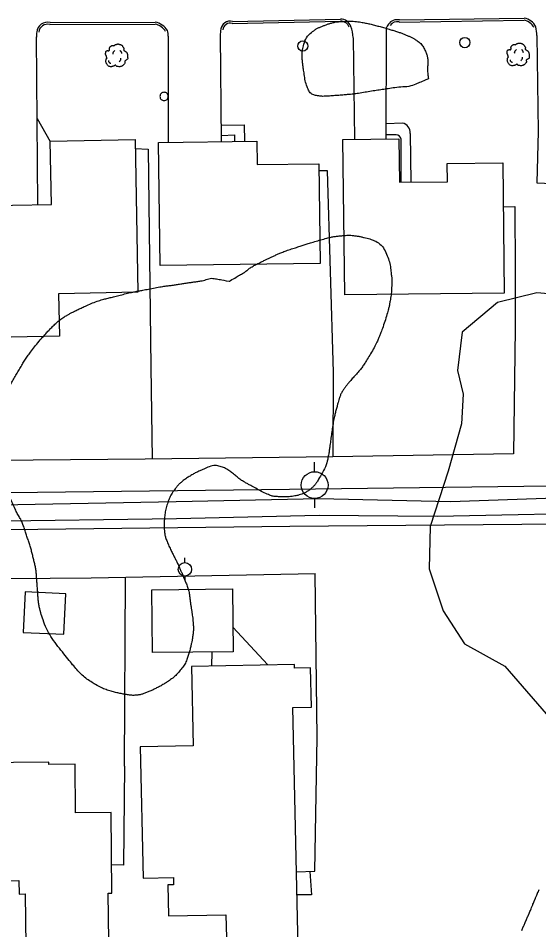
# Model space of a CAD drawing. Extents: x 2145380 to 2157287, y 139568 to 149130.
# Drawn here: x 2150401.7 to 2150557.1, y 144274.1 to 144546.4 of the extents above; entities that cross this region are included whole.
import ezdxf

# ---------------------------------------------------------------- set-up
doc = ezdxf.new("R2010")
doc.units = 0
for name, color, linetype in [('Default', 7, 'Continuous'), ('PR_PREVIOUSLY CONSTRUCTED', 7, 'Continuous'), ('TOPO_Asphalt', 7, 'Continuous'), ('TOPO_Building', 7, 'Continuous'), ('TOPO_Concrete', 7, 'Continuous'), ('TOPO_Curb Back', 7, 'Continuous'), ('TOPO_Fence', 7, 'Continuous'), ('TOPO_Flowline', 7, 'Continuous'), ('TOPO_Misc', 7, 'Continuous'), ('TOPO_Power Pole', 7, 'Continuous'), ('TOPO_Sidewalk', 7, 'Continuous'), ('TOPO_Tree', 7, 'Continuous'), ('TOPO_Tree Line', 7, 'Continuous'), ('TOPO_Water Meter', 7, 'Continuous')]:
    doc.layers.add(name, color=color, linetype=linetype)

# ---------------------------------------------------------------- blocks, each defined once
blk = doc.blocks.new('POWPOL')
at = {"layer": 'TOPO_Power Pole'}
for p, q in [((0, 10.16), (0, 17.34)), ((0, -10.16), (0, -17.34))]:
    blk.add_line(p, q, dxfattribs=at)
blk.add_circle((0, 0), 10.16, dxfattribs=at)
blk = doc.blocks.new('POST')
at = {"layer": 'TOPO_Misc'}
for start, end in [(89.99996, 180.00004), (179.99996, 270.00004), (359.99996, 90.00004), (269.99996, 0.00004)]:
    blk.add_arc((-0.01, 0.03), 3.16, start, end, dxfattribs=at)
blk = doc.blocks.new('TREE')
at = {"layer": 'TOPO_Tree'}
for points in [[(-14.1, -0.4), (-14.2, 0.5), (-14.4, 1.4), (-14.6, 2.3), (-14.8, 3.2), (-15.5, 4), (-15.7, 4.9), (-15.8, 5.6), (-15.7, 6.3), (-15.7, 7), (-15.6, 7.9), (-15.7, 8.8), (-15.1, 9.7), (-14.6, 10.4), (-13.8, 10.5), (-13, 10.7), (-12.2, 11), (-11.1, 10), (-10.4, 10.7), (-9.4, 11.7), (-10.3, 13.3), (-9.8, 14.4), (-9.6, 15.1), (-9.3, 15.9), (-8.8, 16.5), (-8.2, 17.3), (-7.5, 17.7), (-6.7, 18.1), (-6.1, 18.4), (-5.6, 18.6), (-5.1, 18.7), (-4.5, 18.7), (-4, 18.5), (-3.5, 18.1)], [(-3.5, 17.6), (-3.1, 18.3), (-2.6, 18.8), (-1.9, 19.2), (-1, 19.7), (-0.2, 20), (0.7, 20.2), (1.6, 20.5), (2.5, 20.8), (3.4, 20.8), (4.1, 20.7), (4.8, 20.5), (5.5, 20.2), (6.4, 19.9), (7.3, 19.7), (8.2, 19.2), (9.4, 18.4), (10, 17.2), (10.8, 16), (11.2, 15.3), (11.6, 14.6), (11.9, 13.9), (12.2, 13.1), (11.4, 12), (11.9, 11.2), (12, 11), (12.2, 10.9), (12.4, 10.7), (12.9, 10.4), (13.5, 10), (14, 9.7), (14.7, 9.2), (15.4, 8.7), (16.1, 8.1), (16.7, 7.5), (16.9, 6.7), (17.1, 6), (17.6, 4.4), (17.7, 2.8), (17.7, 1.2), (17.7, -0.2), (17.8, -2.2), (16.6, -3), (15.5, -3.8), (14.3, -4.6), (13.2, -5.3)], [(13.2, -5.3), (13.3, -5.8), (13.4, -6.3), (13.4, -6.7), (13.8, -8.5), (12.2, -10), (10.8, -11.5), (10, -12.3), (9.1, -12.8), (8.2, -13.1), (6, -13.8), (3.3, -13.6), (1.3, -13.1), (0.5, -12.9), (-0.1, -11.4), (-0.8, -11.5), (-2, -11.6), (-3.3, -12.8), (-4.5, -13.1), (-6.1, -13.5), (-7.8, -14), (-9.3, -13.6), (-11.4, -13.1), (-12.8, -11.4), (-14.1, -9.4), (-15.3, -7.3), (-15.6, -5.1), (-15.1, -3), (-14.9, -1.9), (-13.9, -0.8), (-13.5, 0.1)], [(-4.2, 5.1), (-4.5, 6.1), (-4.3, 7.2), (-3.8, 8.2), (-3.3, 9.3), (-2.7, 10.3), (-1.6, 11)], [(5.9, 11.2), (6.5, 10.7), (7, 10.2), (7.4, 9.5), (7.9, 8.6), (8.3, 7.6), (8.5, 6.6)], [(-11.4, -4.5), (-11.5, -5.4), (-11, -6.3), (-10.1, -7.2), (-9.3, -8), (-8.5, -8.3), (-7.7, -8.1)], [(4.8, -6.3), (5.7, -5.7), (6.3, -4.9), (6.8, -3.9), (7.4, -2.8), (7.6, -1.7), (7.5, -0.6)]]:
    blk.add_open_spline(points, degree=3, dxfattribs=at)
blk = doc.blocks.new('WTRMTR')
at = {"layer": 'Default'}
blk.add_circle((0, 0), 3.89, dxfattribs=at)

msp = doc.modelspace()

# ---------------------------------------------------------------- linework, layer by layer
at = {"layer": 'PR_PREVIOUSLY CONSTRUCTED'}
msp.add_lwpolyline([(2150552.07, 144273.82), (2150552.31, 144274.39), (2150552.41, 144274.61), (2150552.42, 144274.63), (2150552.7, 144275.3), (2150552.76, 144275.45), (2150553.09, 144276.2), (2150553.11, 144276.26), (2150553.46, 144277.08), (2150553.47, 144277.11), (2150553.8, 144277.89), (2150553.86, 144278.02), (2150554.15, 144278.71), (2150554.24, 144278.93), (2150554.49, 144279.52), (2150554.62, 144279.84), (2150554.84, 144280.34), (2150555.01, 144280.75), (2150555.18, 144281.15), (2150555.33, 144281.52), (2150555.39, 144281.66), (2150555.52, 144281.97), (2150555.77, 144282.57), (2150555.86, 144282.79), (2150556.15, 144283.48), (2150556.21, 144283.6), (2150556.53, 144284.39), (2150556.55, 144284.42), (2150556.89, 144285.24), (2150556.91, 144285.3), (2150557.23, 144286.05)], dxfattribs=at)
at = {"layer": 'TOPO_Asphalt'}
for points in [[(2150462.42, 144509.53), (2150462.14, 144541.44), (2150462.3, 144543.45)], [(2150511.59, 144510.35), (2150511.62, 144542.06)], [(2150556.59, 144541.19), (2150556.94, 144512.5), (2150556.59, 144497.22), (2150572.33, 144496.54), (2150572, 144512.61), (2150571.7, 144542.19)], [(2150407.55, 144490.66), (2150407.11, 144540.78)], [(2150446.44, 144541.02), (2150446.48, 144509.32)], [(2150501.73, 144540.58), (2150502.15, 144510.24)]]:
    msp.add_lwpolyline(points, dxfattribs=at)
for centre, radius, start, end in [((2150514.3, 144542.74), 2.77, 138.5944, 194.1789), ((2150414.2, 144540.83), 7.08, 168.1526, 180.4149), ((2150442.7, 144541.39), 3.76, 354.2742, 20.3021), ((2150487.96, 144539.53), 13.81, 4.3652, 18.5781), ((2150467.28, 144530.65), 89.93, 6.7297, 8.4217)]:
    msp.add_arc(centre, radius, start, end, dxfattribs=at)
at = {"layer": 'TOPO_Building'}
for points in [[(2150388.21, 144490.3), (2150411.63, 144490.74), (2150411.27, 144509.64), (2150436.59, 144510.12), (2150437.45, 144464.5), (2150413.75, 144464.05), (2150413.98, 144451.37), (2150389.8, 144450.92), (2150389.55, 144464.47), (2150388.7, 144464.46)], [(2150444.1, 144472.47), (2150443.63, 144509.29), (2150472.96, 144509.66), (2150473.05, 144502.65), (2150491.51, 144502.88), (2150491.9, 144473.09)], [(2150515.54, 144497.38), (2150529.88, 144497.54), (2150529.82, 144502.95), (2150546.37, 144503.14), (2150546.8, 144464.29), (2150499.18, 144463.77), (2150498.67, 144510.2), (2150515.39, 144510.39)], [(2150465.67, 144375.87), (2150465.88, 144357.13), (2150441.82, 144356.85), (2150441.61, 144375.59)], [(2150403.76, 144374.99), (2150403.21, 144362.89), (2150415.33, 144362.34), (2150415.88, 144374.44)], [(2150485.27, 144268.68), (2150483.7, 144340.46), (2150489.26, 144340.58), (2150489, 144352.33), (2150484.18, 144352.23), (2150484.16, 144353.34), (2150453.41, 144352.67), (2150453.92, 144329.04), (2150438.12, 144328.7), (2150438.98, 144289.42), (2150448.05, 144289.62), (2150448.1, 144287.52), (2150446.39, 144287.48), (2150446.6, 144278.17), (2150463.72, 144278.54), (2150463.95, 144268.21)], [(2150428.82, 144263.6), (2150428.6, 144284.94), (2150429.67, 144284.95), (2150429.43, 144309.11), (2150418.82, 144309), (2150418.67, 144323.49), (2150410.81, 144323.41), (2150410.8, 144324.17), (2150379.15, 144323.85), (2150379.5, 144288.53), (2150401.9, 144288.76), (2150401.94, 144284.72), (2150403.8, 144284.74), (2150403.95, 144269.18), (2150409.66, 144269.24), (2150409.72, 144263.41)]]:
    msp.add_lwpolyline(points, close=True, dxfattribs=at)
at = {"layer": 'TOPO_Concrete'}
for p, q in [((2150465.8, 144364.47), (2150476.21, 144353.17)), ((2150459.49, 144357.05), (2150459.43, 144352.8))]:
    msp.add_line(p, q, dxfattribs=at)
for points in [[(2150583.76, 144406.92), (2150482.71, 144405.56), (2150382.27, 144404.37), (2150238.51, 144402.63), (2150099.05, 144400.63), (2150026.03, 144402.21), (2149993.94, 144403.63), (2149973.88, 144401.64)], [(2149961.97, 144389.89), (2149983.45, 144389.26), (2150016.72, 144389.12), (2150046.37, 144389.2), (2150099.2, 144389.72), (2150238.65, 144391.72), (2150382.4, 144393.46), (2150482.82, 144394.65), (2150586.69, 144395.58)], [(2150488.79, 144291.48), (2150489.29, 144284.52), (2150484.92, 144284.49)]]:
    msp.add_lwpolyline(points, dxfattribs=at)
at = {"layer": 'TOPO_Curb Back'}
for points in [[(2150411.11, 144544.47), (2150442.57, 144544.62)], [(2150411.19, 144545.07), (2150442.62, 144545.22)], [(2150465.6, 144544.84), (2150497.91, 144545.49)], [(2150465.68, 144545.45), (2150497.89, 144546.09)], [(2150515.46, 144545.26), (2150552.75, 144545.79)], [(2150515.53, 144545.86), (2150552.79, 144546.39)]]:
    msp.add_lwpolyline(points, dxfattribs=at)
for centre, radius, start, end in [((2150410.4, 144542.02), 3.15, 75.495, 175.4296), ((2150410.4, 144542.02), 2.55, 73.8379, 175.4302), ((2150441.68, 144540.04), 4.66, 30.2829, 79.0212), ((2150441.68, 144540.04), 5.26, 30.2825, 79.6836), ((2150465, 144542.74), 2.79, 75.9729, 174.4272), ((2150465, 144542.74), 2.19, 74.0075, 174.4232), ((2150498.04, 144542.91), 3.18, 18.7341, 92.7625), ((2150498.04, 144542.91), 2.58, 18.7329, 92.9421), ((2150514.8, 144542.85), 3.1, 76.3732, 146.2216), ((2150514.8, 144542.85), 2.5, 74.7252, 146.2228), ((2150552.07, 144541.82), 4.03, 25.7471, 80.3492), ((2150552.07, 144541.82), 4.63, 25.7453, 81.0566)]:
    msp.add_arc(centre, radius, start, end, dxfattribs=at)
at = {"layer": 'TOPO_Fence'}
for p, q in [((2150433.39, 144322.94), (2150433.75, 144379.32)), ((2150490.95, 144331.48), (2150490.38, 144380.43))]:
    msp.add_line(p, q, dxfattribs=at)
for points in [[(2150436.64, 144507.51), (2150440.49, 144507.24), (2150441.26, 144442.26), (2150441.67, 144414.65)], [(2150495.77, 144415.36), (2150495.87, 144440.61), (2150494.06, 144500.83), (2150491.54, 144500.8)], [(2150546.52, 144490.01), (2150549.95, 144490.13), (2150550.1, 144471.03), (2150550.1, 144453.63), (2150549.61, 144416.29), (2150495.63, 144415.36), (2150439.62, 144414.62), (2150383.8, 144414.16), (2150305.36, 144413.24), (2150180.73, 144410.9), (2150095.85, 144408.83), (2150055.63, 144408.76), (2150055.7, 144441.33), (2150056.25, 144482.97)], [(2150490.43, 144380.44), (2150423.48, 144379.11), (2150374.31, 144378.68), (2150321.71, 144379.38), (2150215.23, 144378.75), (2150106.14, 144376.55)], [(2150484.77, 144291.37), (2150490.29, 144291.53), (2150490.95, 144331.48)], [(2150433.39, 144322.94), (2150433.15, 144293.31), (2150429.59, 144293.48)]]:
    msp.add_lwpolyline(points, dxfattribs=at)
at = {"layer": 'TOPO_Flowline'}
for points in [[(2150681.49, 144446.42), (2150677.17, 144446.17), (2150674.11, 144444.5), (2150670.56, 144439.8), (2150669.37, 144435.72), (2150667.43, 144423.65), (2150666.2, 144417.75), (2150664.93, 144415.37), (2150658.15, 144409.48), (2150652.52, 144407.44), (2150640.39, 144404.29), (2150616.93, 144403.76), (2150584.7, 144403.76), (2150530.78, 144401.89), (2150491.54, 144402.83), (2150448.86, 144401.92), (2150390.95, 144400.79)], [(2150681.44, 144441.09), (2150679.12, 144439.96), (2150677.73, 144439.17), (2150675.14, 144437.5), (2150674.29, 144434.61), (2150672.39, 144422.73), (2150670.99, 144416.01), (2150668.93, 144412.18), (2150660.75, 144405.07), (2150654, 144402.14), (2150641.1, 144398.99), (2150617, 144398.72), (2150584.79, 144398.71), (2150526.83, 144397.57), (2150491.54, 144397.79), (2150448.97, 144396.87), (2150390.81, 144396.06)]]:
    msp.add_lwpolyline(points, dxfattribs=at)
at = {"layer": 'TOPO_Sidewalk'}
msp.add_line((2150407.33, 144516.39), (2150411.28, 144509.57), dxfattribs=at)
for points in [[(2150511.6, 144514.9), (2150516.42, 144515.09)], [(2150462.38, 144514.47), (2150469.19, 144514.52), (2150469.22, 144509.62)], [(2150518.7, 144511.99), (2150518.89, 144497.42)], [(2150462.41, 144511.4), (2150466.23, 144511.6), (2150466.25, 144509.58)], [(2150514.53, 144511.57), (2150511.59, 144511.59)], [(2150516.03, 144497.39), (2150516.09, 144510.22)]]:
    msp.add_lwpolyline(points, dxfattribs=at)
for centre, radius, start, end in [((2150515.78, 144512.22), 2.93, 355.3755, 77.4079), ((2150514.25, 144509.67), 1.92, 16.3995, 81.5899)]:
    msp.add_arc(centre, radius, start, end, dxfattribs=at)
at = {"layer": 'TOPO_Tree Line'}
msp.add_lwpolyline([(2150571.6, 144463.06), (2150556.59, 144464.33), (2150544.77, 144461.44), (2150534.28, 144452.64), (2150532.88, 144441.17), (2150534.55, 144434.03), (2150534.1, 144425.22), (2150530.1, 144411.08), (2150524.66, 144394.53), (2150524.43, 144381.93), (2150528.56, 144369.3), (2150534.96, 144359.43), (2150547, 144352.85), (2150561.91, 144335.53)], dxfattribs=at)
for points in [[(2150524.18, 144528.29), (2150524.1, 144528.95), (2150524.03, 144529.61), (2150523.95, 144530.27), (2150523.82, 144531.4), (2150524.06, 144532.54), (2150524, 144533.67), (2150523.94, 144534.74), (2150523.66, 144535.75), (2150523.16, 144536.76), (2150522.52, 144538.04), (2150521.69, 144539.1), (2150520.52, 144539.87), (2150519.79, 144540.35), (2150519.06, 144540.73), (2150518.27, 144541.07), (2150517.36, 144541.45), (2150516.46, 144541.86), (2150515.53, 144542.16), (2150514.4, 144542.52), (2150513.28, 144542.86), (2150512.15, 144543.19), (2150510.78, 144543.59), (2150509.42, 144543.97), (2150508.05, 144544.34), (2150506.74, 144544.7), (2150505.41, 144544.96), (2150504.07, 144545.18), (2150502.21, 144545.49), (2150500.32, 144545.5), (2150498.45, 144545.42), (2150497.35, 144545.37), (2150496.27, 144545.24), (2150495.19, 144544.95), (2150494.26, 144544.7), (2150493.4, 144544.34), (2150492.52, 144543.99), (2150491.69, 144543.65), (2150490.9, 144543.33), (2150490.13, 144542.79), (2150488.34, 144541.53), (2150487.21, 144539.63), (2150486.74, 144537.57), (2150486.47, 144536.4), (2150486.42, 144535.21), (2150486.53, 144534.04), (2150486.62, 144533.03), (2150486.75, 144532.01), (2150486.9, 144531), (2150487.18, 144529.11), (2150487.42, 144527.26), (2150488.16, 144525.42), (2150488.59, 144524.33), (2150489.65, 144523.48), (2150490.77, 144523.27), (2150492.05, 144523.04), (2150493.34, 144523.05), (2150494.61, 144523.15), (2150496.22, 144523.26), (2150497.83, 144523.36), (2150499.44, 144523.51), (2150500.41, 144523.6), (2150501.38, 144523.66), (2150502.35, 144523.8), (2150504.29, 144524.07), (2150506.22, 144524.44), (2150508.17, 144524.74), (2150509.95, 144525.01), (2150511.74, 144525.27), (2150513.53, 144525.54), (2150515.89, 144525.9), (2150518.38, 144525.86), (2150520.58, 144526.78), (2150521.78, 144527.29), (2150522.98, 144527.79), (2150524.18, 144528.29)], [(2150464.71, 144467.81), (2150463.34, 144468.06), (2150461.96, 144468.31), (2150460.59, 144468.55), (2150459.01, 144468.84), (2150457.43, 144468.06), (2150455.84, 144467.84), (2150454.71, 144467.68), (2150453.58, 144467.52), (2150452.45, 144467.36), (2150451.17, 144467.17), (2150449.9, 144466.95), (2150448.63, 144466.76), (2150447.41, 144466.57), (2150446.17, 144466.45), (2150444.95, 144466.25), (2150443.02, 144465.94), (2150441.11, 144465.56), (2150439.19, 144465.2), (2150438.01, 144464.97), (2150436.83, 144464.75), (2150435.66, 144464.5), (2150433.91, 144464.12), (2150432.18, 144463.67), (2150430.44, 144463.24), (2150429.15, 144462.92), (2150427.87, 144462.6), (2150426.6, 144462.23), (2150424.79, 144461.71), (2150423.05, 144460.96), (2150421.33, 144460.19), (2150420.17, 144459.66), (2150419.04, 144459.11), (2150417.91, 144458.53), (2150417.12, 144458.13), (2150416.35, 144457.7), (2150415.6, 144457.23), (2150414.44, 144456.51), (2150413.38, 144455.66), (2150412.4, 144454.71), (2150411.46, 144453.81), (2150410.58, 144452.87), (2150409.72, 144451.89), (2150408.29, 144450.27), (2150406.88, 144448.64), (2150405.58, 144446.91), (2150404.7, 144445.76), (2150403.88, 144444.58), (2150403.13, 144443.35), (2150402.32, 144442.04), (2150401.55, 144440.72), (2150400.79, 144439.39), (2150399.99, 144437.97), (2150399.21, 144436.54), (2150398.45, 144435.11), (2150398, 144434.28), (2150397.59, 144433.43), (2150397.21, 144432.57), (2150396.66, 144431.32), (2150396.23, 144430.04), (2150395.81, 144428.75), (2150395.51, 144427.84), (2150395.25, 144426.95), (2150395.03, 144426.01), (2150394.68, 144424.47), (2150394.53, 144422.92), (2150394.46, 144421.37), (2150394.4, 144419.98), (2150394.43, 144418.58), (2150394.65, 144417.2), (2150394.94, 144415.36), (2150395.34, 144413.56), (2150395.89, 144411.77), (2150396.27, 144410.51), (2150396.65, 144409.26), (2150397.16, 144408.05), (2150397.64, 144406.9), (2150398.13, 144405.76), (2150398.62, 144404.61), (2150399.4, 144402.83), (2150400.19, 144401.05), (2150400.98, 144399.27), (2150401.52, 144398.06), (2150402.36, 144397), (2150402.85, 144395.76), (2150403.34, 144394.49), (2150403.77, 144393.19), (2150404.19, 144391.9), (2150404.62, 144390.62), (2150405.05, 144389.34), (2150405.43, 144388.05), (2150405.81, 144386.8), (2150406.1, 144385.52), (2150406.4, 144384.24), (2150406.67, 144383.05), (2150406.99, 144381.87), (2150407.09, 144380.66), (2150407.2, 144379.28), (2150407.3, 144377.91), (2150407.4, 144376.54), (2150407.49, 144375.3), (2150407.57, 144374.07), (2150407.66, 144372.84), (2150407.75, 144371.69), (2150407.95, 144370.57), (2150408.26, 144369.44), (2150409.81, 144363.91), (2150413.05, 144359.3), (2150416.75, 144354.72), (2150419.19, 144351.7), (2150421.73, 144349.13), (2150425.04, 144347.19), (2150426.46, 144346.36), (2150427.91, 144345.77), (2150429.46, 144345.33), (2150430.77, 144344.95), (2150432.07, 144344.66), (2150433.41, 144344.43), (2150434.65, 144344.21), (2150435.92, 144344.03), (2150437.15, 144344.16), (2150438.1, 144344.25), (2150439.03, 144344.56), (2150439.93, 144344.92), (2150441, 144345.34), (2150442.01, 144345.77), (2150443.02, 144346.28), (2150444.11, 144346.82), (2150445.13, 144347.43), (2150446.16, 144348.09), (2150447.53, 144348.99), (2150448.73, 144350.03), (2150449.83, 144351.28), (2150450.85, 144352.45), (2150451.65, 144353.72), (2150452.17, 144355.15), (2150452.6, 144356.34), (2150452.94, 144357.53), (2150453.23, 144358.75), (2150453.44, 144359.66), (2150453.63, 144360.55), (2150453.76, 144361.48), (2150453.95, 144362.8), (2150454.04, 144364.14), (2150453.94, 144365.47), (2150453.88, 144366.32), (2150453.8, 144367.18), (2150453.68, 144368.03), (2150453.53, 144369.04), (2150453.37, 144370.06), (2150453.22, 144371.07), (2150453.07, 144372.11), (2150452.96, 144373.15), (2150452.8, 144374.19), (2150452.6, 144375.5), (2150452.16, 144376.76), (2150451.66, 144378), (2150451.29, 144378.92), (2150450.9, 144379.83), (2150450.51, 144380.73), (2150450.08, 144381.72), (2150449.65, 144382.7), (2150449.19, 144383.68), (2150448.72, 144384.7), (2150448.17, 144385.68), (2150447.67, 144386.69), (2150447.01, 144388.02), (2150446.41, 144389.34), (2150445.88, 144390.76), (2150445.52, 144391.72), (2150445.39, 144392.72), (2150445.31, 144393.73), (2150445.23, 144394.77), (2150445.26, 144395.82), (2150445.36, 144396.86), (2150445.52, 144398.5), (2150445.82, 144400.11), (2150446.37, 144401.7), (2150446.9, 144403.22), (2150447.66, 144404.54), (2150448.61, 144405.84), (2150449.17, 144406.6), (2150449.76, 144407.27), (2150450.48, 144407.86), (2150451.46, 144408.64), (2150452.48, 144409.3), (2150453.55, 144409.94), (2150454.57, 144410.54), (2150455.61, 144411.03), (2150456.7, 144411.52), (2150458.28, 144412.22), (2150460.1, 144412.91), (2150461.69, 144412.56), (2150463.01, 144412.27), (2150464.26, 144411.46), (2150465.43, 144410.64), (2150466.59, 144409.83), (2150467.55, 144408.84), (2150468.73, 144408.12), (2150469.59, 144407.61), (2150470.47, 144407.13), (2150471.35, 144406.65), (2150473.06, 144405.71), (2150474.71, 144404.8), (2150476.56, 144403.99), (2150477.55, 144403.55), (2150478.6, 144403.49), (2150479.64, 144403.43), (2150481.33, 144403.34), (2150483.05, 144403.44), (2150484.75, 144403.76), (2150485.61, 144403.93), (2150486.41, 144404.2), (2150487.21, 144404.6), (2150488.14, 144405.06), (2150488.94, 144405.61), (2150489.68, 144406.34), (2150490.33, 144406.99), (2150490.82, 144407.68), (2150491.27, 144408.47), (2150492.52, 144410.69), (2150493.77, 144412.88), (2150494.24, 144415.33), (2150494.46, 144416.49), (2150494.64, 144417.64), (2150494.79, 144418.81), (2150494.91, 144419.67), (2150495.01, 144420.53), (2150495.13, 144421.38), (2150495.4, 144423.3), (2150495.69, 144425.22), (2150496.07, 144427.12), (2150496.31, 144428.34), (2150496.66, 144429.52), (2150496.97, 144430.72), (2150497.19, 144431.56), (2150497.42, 144432.39), (2150497.71, 144433.21), (2150498.05, 144434.17), (2150498.57, 144435.05), (2150499.17, 144435.88), (2150499.66, 144436.57), (2150500.18, 144437.22), (2150500.72, 144437.86), (2150501.67, 144439), (2150502.73, 144440.04), (2150503.66, 144441.2), (2150504.47, 144442.22), (2150505.18, 144443.3), (2150505.86, 144444.41), (2150506.94, 144446.16), (2150507.97, 144447.92), (2150508.86, 144449.77), (2150509.31, 144450.72), (2150509.7, 144451.68), (2150510.06, 144452.66), (2150510.82, 144454.75), (2150511.5, 144456.84), (2150512.1, 144458.97), (2150512.37, 144459.92), (2150512.57, 144460.87), (2150512.73, 144461.84), (2150513.05, 144463.67), (2150513.19, 144465.51), (2150513.24, 144467.34), (2150513.27, 144468.31), (2150513.16, 144469.28), (2150513.05, 144470.25), (2150512.84, 144472.18), (2150512.49, 144474.05), (2150511.67, 144475.91), (2150510.83, 144477.8), (2150509.39, 144479.39), (2150507.51, 144480.15), (2150506.68, 144480.48), (2150505.85, 144480.68), (2150504.99, 144480.87), (2150504.06, 144481.08), (2150503.14, 144481.3), (2150502.2, 144481.41), (2150500.65, 144481.59), (2150499.06, 144481.51), (2150497.5, 144481.33), (2150496.43, 144481.2), (2150495.37, 144481.06), (2150494.32, 144480.78), (2150492.5, 144480.29), (2150490.7, 144479.79), (2150488.9, 144479.23), (2150487.68, 144478.85), (2150486.46, 144478.46), (2150485.24, 144478.07), (2150483.69, 144477.57), (2150482.13, 144477.07), (2150480.6, 144476.49), (2150479.6, 144476.11), (2150478.63, 144475.66), (2150477.66, 144475.2), (2150476.81, 144474.81), (2150475.97, 144474.41), (2150475.13, 144474.01), (2150473.9, 144473.41), (2150472.68, 144472.8), (2150471.49, 144472.13), (2150470.52, 144471.58), (2150469.74, 144470.74), (2150468.78, 144470.18), (2150467.42, 144469.39), (2150466.07, 144468.6), (2150464.71, 144467.81), (2150464.71, 144467.81)]]:
    msp.add_open_spline(points, degree=3, dxfattribs=at)

# ---------------------------------------------------------------- block references
at = {"layer": 'TOPO_Misc', "xscale": 0.39370000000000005, "yscale": 0.3937000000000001}
msp.add_blockref('POST', (2150445.26, 144523.01), dxfattribs=at)
at = {"layer": 'TOPO_Power Pole'}
for p, xscale, yscale in [((2150490.2, 144406.9), 0.39370000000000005, 0.3937000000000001), ((2150451.46, 144381.73), 0.19685000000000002, 0.19685000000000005)]:
    msp.add_blockref('POWPOL', p, dxfattribs=dict(at, xscale=xscale, yscale=yscale))
at = {"layer": 'TOPO_Tree', "xscale": 0.19685000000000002, "yscale": 0.19685000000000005}
for p in [(2150430.89, 144534.6), (2150550.79, 144534.89)]:
    msp.add_blockref('TREE', p, dxfattribs=at)
at = {"layer": 'TOPO_Water Meter', "xscale": 0.39370000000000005, "yscale": 0.3937000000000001}
for p in [(2150486.68, 144538.09), (2150535.05, 144539.1)]:
    msp.add_blockref('WTRMTR', p, dxfattribs=at)

doc.saveas('drawing.dxf')
